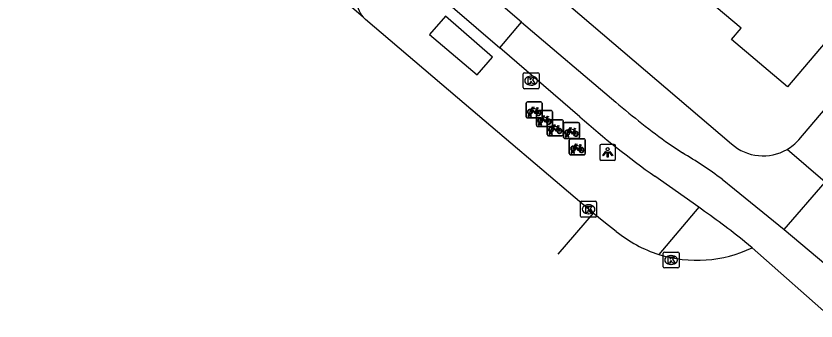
# Model space of a CAD drawing. Extents: x 162532 to 163264, y 381233 to 382042.
# Drawn here: x 162648.9 to 162699.1, y 381675.2 to 381694.3 of the extents above; entities that cross this region are included whole.
import ezdxf

# ---------------------------------------------------------------- set-up
doc = ezdxf.new("R2010")
doc.units = 0
for name, color, linetype in [('IMGEO_Berm_gesloten', 7, 'Continuous'), ('IMGEO_Berm_open', 7, 'Continuous'), ('IMGEO_Fietsenrek', 7, 'Continuous'), ('IMGEO_Fietspad_gesloten', 7, 'Continuous'), ('IMGEO_Kolk', 7, 'Continuous'), ('IMGEO_Lichtpunt', 7, 'Continuous'), ('IMGEO_Pand', 7, 'Continuous'), ('IMGEO_Parkeervlak_open', 7, 'Continuous'), ('IMGEO_Rijbaan_lokaal_gesloten', 7, 'Continuous'), ('IMGEO_Voetpad_open', 7, 'Continuous')]:
    doc.layers.add(name, color=color, linetype=linetype)

msp = doc.modelspace()

# ---------------------------------------------------------------- linework, layer by layer
at = {"layer": 'IMGEO_Berm_gesloten'}
msp.add_lwpolyline([(162675.826, 381694.29), (162674.839, 381693.139), (162677.832, 381690.611), (162678.784, 381691.734), (162675.826, 381694.29)], dxfattribs=at)
at = {"layer": 'IMGEO_Berm_open'}
msp.add_lwpolyline([(162691.721, 381682.311), (162689.218, 381679.347)], dxfattribs=at)
at = {"layer": 'IMGEO_Fietsenrek'}
for p, q in [((162680.895, 381687.989), (162680.895, 381688.83)), ((162680.895, 381688.83), (162680.895, 381687.989)), ((162680.97, 381688.914), (162681.811, 381688.914)), ((162681.811, 381688.914), (162680.97, 381688.914)), ((162681.895, 381688.839), (162681.895, 381687.998)), ((162681.895, 381687.998), (162681.895, 381688.839)), ((162681.541, 381687.45), (162681.541, 381688.291)), ((162681.541, 381688.291), (162681.541, 381687.45)), ((162681.582, 381688.463), (162681.618, 381688.368)), ((162681.616, 381688.375), (162682.457, 381688.375)), ((162682.457, 381688.375), (162681.616, 381688.375)), ((162682.541, 381688.3), (162682.541, 381687.459)), ((162682.541, 381687.459), (162682.541, 381688.3)), ((162681.82, 381687.914), (162680.979, 381687.914)), ((162680.979, 381687.914), (162681.82, 381687.914)), ((162681.022, 381687.998), (162681.061, 381688.158)), ((162681.056, 381687.998), (162681.022, 381687.998)), ((162681.091, 381688.146), (162681.056, 381687.998)), ((162681.133, 381688.17), (162681.132, 381688.174)), ((162681.174, 381687.998), (162681.14, 381688.14)), ((162681.164, 381688.181), (162681.165, 381688.174)), ((162681.172, 381688.144), (162681.207, 381687.998)), ((162681.207, 381687.998), (162681.174, 381687.998)), ((162682.217, 381686.871), (162682.217, 381687.712)), ((162682.217, 381687.712), (162682.217, 381686.871)), ((162682.228, 381687.924), (162682.264, 381687.829)), ((162682.292, 381687.796), (162683.133, 381687.796)), ((162683.133, 381687.796), (162682.292, 381687.796)), ((162683.217, 381687.721), (162683.217, 381686.88)), ((162683.217, 381686.88), (162683.217, 381687.721)), ((162682.466, 381687.375), (162681.625, 381687.375)), ((162681.625, 381687.375), (162682.466, 381687.375)), ((162681.668, 381687.459), (162681.707, 381687.619)), ((162681.702, 381687.459), (162681.668, 381687.459)), ((162681.737, 381687.607), (162681.702, 381687.459)), ((162681.779, 381687.631), (162681.778, 381687.635)), ((162681.82, 381687.459), (162681.786, 381687.601)), ((162681.81, 381687.642), (162681.811, 381687.635)), ((162681.818, 381687.605), (162681.853, 381687.459)), ((162681.853, 381687.459), (162681.82, 381687.459)), ((162682.904, 381687.345), (162682.94, 381687.25)), ((162683.244, 381686.692), (162683.244, 381687.533)), ((162683.244, 381687.533), (162683.244, 381686.692)), ((162683.319, 381687.617), (162684.16, 381687.617)), ((162684.16, 381687.617), (162683.319, 381687.617)), ((162684.244, 381687.542), (162684.244, 381686.701)), ((162684.244, 381686.701), (162684.244, 381687.542)), ((162683.142, 381686.796), (162682.301, 381686.796)), ((162682.301, 381686.796), (162683.142, 381686.796)), ((162682.344, 381686.88), (162682.383, 381687.04)), ((162682.378, 381686.88), (162682.344, 381686.88)), ((162682.413, 381687.028), (162682.378, 381686.88)), ((162682.455, 381687.052), (162682.454, 381687.056)), ((162682.496, 381686.88), (162682.462, 381687.022)), ((162682.486, 381687.063), (162682.487, 381687.056)), ((162682.494, 381687.026), (162682.529, 381686.88)), ((162682.529, 381686.88), (162682.496, 381686.88)), ((162683.371, 381686.701), (162683.41, 381686.861)), ((162683.405, 381686.701), (162683.371, 381686.701)), ((162683.44, 381686.849), (162683.405, 381686.701)), ((162683.482, 381686.873), (162683.481, 381686.877)), ((162683.523, 381686.701), (162683.489, 381686.843)), ((162683.513, 381686.884), (162683.514, 381686.877)), ((162683.521, 381686.847), (162683.556, 381686.701)), ((162683.556, 381686.701), (162683.523, 381686.701)), ((162683.931, 381687.166), (162683.967, 381687.071)), ((162684.169, 381686.617), (162683.328, 381686.617)), ((162683.328, 381686.617), (162684.169, 381686.617)), ((162683.602, 381685.671), (162683.602, 381686.512)), ((162683.602, 381686.512), (162683.602, 381685.671)), ((162683.677, 381686.596), (162684.518, 381686.596)), ((162684.518, 381686.596), (162683.677, 381686.596)), ((162684.602, 381686.521), (162684.602, 381685.68)), ((162684.602, 381685.68), (162684.602, 381686.521)), ((162683.729, 381685.68), (162683.768, 381685.84)), ((162683.798, 381685.828), (162683.763, 381685.68)), ((162683.84, 381685.852), (162683.839, 381685.856)), ((162683.881, 381685.68), (162683.847, 381685.822)), ((162683.871, 381685.863), (162683.872, 381685.856)), ((162683.879, 381685.826), (162683.914, 381685.68)), ((162684.289, 381686.145), (162684.325, 381686.05)), ((162684.527, 381685.596), (162683.686, 381685.596)), ((162683.686, 381685.596), (162684.527, 381685.596)), ((162683.763, 381685.68), (162683.729, 381685.68)), ((162683.914, 381685.68), (162683.881, 381685.68))]:
    msp.add_line(p, q, dxfattribs=at)
for points in [[(162681.229, 381688.388), (162681.177, 381688.298), (162681.137, 381688.273), (162681.138, 381688.32), (162681.193, 381688.414)], [(162681.208, 381688.44), (162681.303, 381688.604), (162681.389, 381688.59), (162681.391, 381688.581), (162681.335, 381688.57), (162681.308, 381688.525), (162681.564, 381688.484)], [(162681.504, 381688.196), (162681.454, 381688.196), (162681.263, 381688.447), (162681.244, 381688.415)], [(162681.551, 381688.459), (162681.294, 381688.5), (162681.277, 381688.471), (162681.444, 381688.251), (162681.551, 381688.459)], [(162681.599, 381688.361), (162681.569, 381688.438), (162681.46, 381688.22), (162681.503, 381688.22)], [(162681.533, 381688.22), (162681.653, 381688.219), (162681.609, 381688.333)], [(162681.629, 381688.34), (162681.684, 381688.195), (162681.534, 381688.195)], [(162681.564, 381688.484), (162681.589, 381688.533), (162681.583, 381688.537), (162681.56, 381688.541), (162681.548, 381688.548), (162681.547, 381688.551), (162681.549, 381688.556), (162681.644, 381688.541), (162681.646, 381688.531), (162681.636, 381688.518), (162681.624, 381688.512), (162681.61, 381688.518), (162681.582, 381688.463)], [(162681.875, 381687.849), (162681.823, 381687.759), (162681.783, 381687.734), (162681.784, 381687.781), (162681.839, 381687.875)], [(162681.854, 381687.901), (162681.949, 381688.065), (162682.035, 381688.051), (162682.037, 381688.042), (162681.981, 381688.031), (162681.954, 381687.986), (162682.21, 381687.945)], [(162682.15, 381687.657), (162682.1, 381687.657), (162681.909, 381687.908), (162681.89, 381687.876)], [(162682.197, 381687.92), (162681.94, 381687.961), (162681.923, 381687.932), (162682.09, 381687.712), (162682.197, 381687.92)], [(162682.245, 381687.822), (162682.215, 381687.899), (162682.106, 381687.681), (162682.149, 381687.681)], [(162682.179, 381687.681), (162682.299, 381687.68), (162682.255, 381687.794)], [(162682.275, 381687.801), (162682.33, 381687.656), (162682.18, 381687.656)], [(162682.21, 381687.945), (162682.235, 381687.994), (162682.229, 381687.998), (162682.206, 381688.002), (162682.194, 381688.009), (162682.193, 381688.012), (162682.195, 381688.017), (162682.29, 381688.002), (162682.292, 381687.992), (162682.282, 381687.979), (162682.27, 381687.973), (162682.256, 381687.979), (162682.228, 381687.924)], [(162682.551, 381687.27), (162682.499, 381687.18), (162682.459, 381687.155), (162682.46, 381687.202), (162682.515, 381687.296)], [(162682.53, 381687.322), (162682.625, 381687.486), (162682.711, 381687.472), (162682.713, 381687.463), (162682.657, 381687.452), (162682.63, 381687.407), (162682.886, 381687.366)], [(162682.826, 381687.078), (162682.776, 381687.078), (162682.585, 381687.329), (162682.566, 381687.297)], [(162682.873, 381687.341), (162682.616, 381687.382), (162682.599, 381687.353), (162682.766, 381687.133), (162682.873, 381687.341)], [(162682.921, 381687.243), (162682.891, 381687.32), (162682.782, 381687.102), (162682.825, 381687.102)], [(162682.855, 381687.102), (162682.975, 381687.101), (162682.931, 381687.215)], [(162682.951, 381687.222), (162683.006, 381687.077), (162682.856, 381687.077)], [(162682.886, 381687.366), (162682.911, 381687.415), (162682.905, 381687.419), (162682.882, 381687.423), (162682.87, 381687.43), (162682.869, 381687.433), (162682.871, 381687.438), (162682.966, 381687.423), (162682.968, 381687.413), (162682.958, 381687.4), (162682.946, 381687.394), (162682.932, 381687.4), (162682.904, 381687.345)], [(162683.557, 381687.143), (162683.652, 381687.307), (162683.738, 381687.293), (162683.74, 381687.284), (162683.684, 381687.273), (162683.657, 381687.228), (162683.913, 381687.187)], [(162683.9, 381687.162), (162683.643, 381687.203), (162683.626, 381687.174), (162683.793, 381686.954), (162683.9, 381687.162)], [(162683.913, 381687.187), (162683.938, 381687.236), (162683.932, 381687.24), (162683.909, 381687.244), (162683.897, 381687.251), (162683.896, 381687.254), (162683.898, 381687.259), (162683.993, 381687.244), (162683.995, 381687.234), (162683.985, 381687.221), (162683.973, 381687.215), (162683.959, 381687.221), (162683.931, 381687.166)], [(162683.578, 381687.091), (162683.526, 381687.001), (162683.486, 381686.976), (162683.487, 381687.023), (162683.542, 381687.117)], [(162683.853, 381686.899), (162683.803, 381686.899), (162683.612, 381687.15), (162683.593, 381687.118)], [(162683.948, 381687.064), (162683.918, 381687.141), (162683.809, 381686.923), (162683.852, 381686.923)], [(162683.882, 381686.923), (162684.002, 381686.922), (162683.958, 381687.036)], [(162683.978, 381687.043), (162684.033, 381686.898), (162683.883, 381686.898)], [(162683.915, 381686.122), (162684.01, 381686.286), (162684.096, 381686.272), (162684.098, 381686.263), (162684.042, 381686.252), (162684.015, 381686.207), (162684.271, 381686.166)], [(162684.271, 381686.166), (162684.296, 381686.215), (162684.29, 381686.219), (162684.267, 381686.223), (162684.255, 381686.23), (162684.254, 381686.233), (162684.256, 381686.238), (162684.351, 381686.223), (162684.353, 381686.213), (162684.343, 381686.2), (162684.331, 381686.194), (162684.317, 381686.2), (162684.289, 381686.145)], [(162683.936, 381686.07), (162683.884, 381685.98), (162683.844, 381685.955), (162683.845, 381686.002), (162683.9, 381686.096)], [(162684.211, 381685.878), (162684.161, 381685.878), (162683.97, 381686.129), (162683.951, 381686.097)], [(162684.258, 381686.141), (162684.001, 381686.182), (162683.984, 381686.153), (162684.151, 381685.933), (162684.258, 381686.141)], [(162684.306, 381686.043), (162684.276, 381686.12), (162684.167, 381685.902), (162684.21, 381685.902)], [(162684.24, 381685.902), (162684.36, 381685.901), (162684.316, 381686.015)], [(162684.336, 381686.022), (162684.391, 381685.877), (162684.241, 381685.877)]]:
    msp.add_lwpolyline(points, dxfattribs=at)
for centre, radius, start, end in [((162680.973, 381688.836), 0.0779, 92.4484, 184.2845), ((162680.973, 381688.836), 0.0779, 92.4484, 184.2845), ((162681.817, 381688.836), 0.0779, 2.4484, 94.2845), ((162681.817, 381688.836), 0.0779, 2.4484, 94.2845), ((162681.135, 381688.299), 0.159, 62.6766, 242.1369), ((162681.135, 381688.299), 0.129, 63.3192, 238.903), ((162681.115, 381688.17), 0.0499, 12.8025, 158.6934), ((162681.135, 381688.299), 0.129, 283.6043, 43.4302), ((162681.135, 381688.299), 0.159, 283.5766, 46.6042), ((162681.662, 381688.215), 0.159, 113.3408, 178.3217), ((162681.662, 381688.215), 0.159, 187.0065, 105.7708), ((162681.662, 381688.215), 0.129, 113.923, 177.9556), ((162681.662, 381688.215), 0.129, 188.6715, 104.5883), ((162681.619, 381688.297), 0.0779, 92.4484, 184.2845), ((162681.619, 381688.297), 0.0779, 92.4484, 184.2845), ((162682.463, 381688.297), 0.0779, 2.4484, 94.2845), ((162682.463, 381688.297), 0.0779, 2.4484, 94.2845), ((162680.973, 381687.992), 0.0779, 182.4484, 274.2845), ((162680.973, 381687.992), 0.0779, 182.4484, 274.2845), ((162681.135, 381688.299), 0.159, 253.9967, 271.7867), ((162681.115, 381688.17), 0.0174, 12.8025, 163.4502), ((162681.135, 381688.299), 0.129, 253.415, 269.0204), ((162681.781, 381687.76), 0.159, 62.6766, 242.1369), ((162681.781, 381687.76), 0.129, 63.3192, 238.903), ((162681.781, 381687.76), 0.129, 283.6043, 43.4302), ((162681.781, 381687.76), 0.159, 283.5766, 46.6042), ((162681.817, 381687.992), 0.0779, 272.4484, 4.2845), ((162681.817, 381687.992), 0.0779, 272.4484, 4.2845), ((162682.308, 381687.676), 0.159, 113.3408, 178.3217), ((162682.308, 381687.676), 0.159, 187.0065, 105.7708), ((162682.308, 381687.676), 0.129, 113.923, 177.9556), ((162682.308, 381687.676), 0.129, 188.6715, 104.5883), ((162682.295, 381687.718), 0.0779, 92.4484, 184.2845), ((162682.295, 381687.718), 0.0779, 92.4484, 184.2845), ((162683.139, 381687.718), 0.0779, 2.4484, 94.2845), ((162683.139, 381687.718), 0.0779, 2.4484, 94.2845), ((162681.619, 381687.453), 0.0779, 182.4484, 274.2845), ((162681.619, 381687.453), 0.0779, 182.4484, 274.2845), ((162681.761, 381687.631), 0.0499, 12.8025, 158.6934), ((162681.781, 381687.76), 0.159, 253.9967, 271.7867), ((162681.761, 381687.631), 0.0174, 12.8025, 163.4502), ((162681.781, 381687.76), 0.129, 253.415, 269.0204), ((162682.457, 381687.181), 0.159, 62.6766, 242.1369), ((162682.457, 381687.181), 0.129, 63.3192, 238.903), ((162682.463, 381687.453), 0.0779, 272.4484, 4.2845), ((162682.463, 381687.453), 0.0779, 272.4484, 4.2845), ((162682.457, 381687.181), 0.129, 283.6043, 43.4302), ((162682.457, 381687.181), 0.159, 283.5766, 46.6042), ((162682.984, 381687.097), 0.159, 113.3408, 178.3217), ((162682.984, 381687.097), 0.159, 187.0065, 105.7708), ((162682.984, 381687.097), 0.129, 113.923, 177.9556), ((162682.984, 381687.097), 0.129, 188.6715, 104.5883), ((162683.322, 381687.539), 0.0779, 92.4484, 184.2845), ((162683.322, 381687.539), 0.0779, 92.4484, 184.2845), ((162684.166, 381687.539), 0.0779, 2.4484, 94.2845), ((162684.166, 381687.539), 0.0779, 2.4484, 94.2845), ((162682.295, 381686.874), 0.0779, 182.4484, 274.2845), ((162682.295, 381686.874), 0.0779, 182.4484, 274.2845), ((162682.437, 381687.052), 0.0499, 12.8025, 158.6934), ((162682.457, 381687.181), 0.159, 253.9967, 271.7867), ((162682.437, 381687.052), 0.0174, 12.8025, 163.4502), ((162682.457, 381687.181), 0.129, 253.415, 269.0204), ((162683.139, 381686.874), 0.0779, 272.4484, 4.2845), ((162683.139, 381686.874), 0.0779, 272.4484, 4.2845), ((162683.484, 381687.002), 0.159, 62.6766, 242.1369), ((162683.484, 381687.002), 0.129, 63.3192, 238.903), ((162683.464, 381686.873), 0.0499, 12.8025, 158.6934), ((162683.484, 381687.002), 0.159, 253.9967, 271.7867), ((162683.464, 381686.873), 0.0174, 12.8025, 163.4502), ((162683.484, 381687.002), 0.129, 253.415, 269.0204), ((162683.484, 381687.002), 0.129, 283.6043, 43.4302), ((162683.484, 381687.002), 0.159, 283.5766, 46.6042), ((162684.011, 381686.918), 0.159, 113.3408, 178.3217), ((162684.011, 381686.918), 0.159, 187.0065, 105.7708), ((162684.011, 381686.918), 0.129, 113.923, 177.9556), ((162684.011, 381686.918), 0.129, 188.6715, 104.5883), ((162684.166, 381686.695), 0.0779, 272.4484, 4.2845), ((162684.166, 381686.695), 0.0779, 272.4484, 4.2845), ((162683.322, 381686.695), 0.0779, 182.4484, 274.2845), ((162683.322, 381686.695), 0.0779, 182.4484, 274.2845), ((162683.68, 381686.518), 0.0779, 92.4484, 184.2845), ((162683.68, 381686.518), 0.0779, 92.4484, 184.2845), ((162684.524, 381686.518), 0.0779, 2.4484, 94.2845), ((162684.524, 381686.518), 0.0779, 2.4484, 94.2845), ((162683.842, 381685.981), 0.159, 62.6766, 242.1369), ((162683.842, 381685.981), 0.129, 63.3192, 238.903), ((162683.822, 381685.852), 0.0499, 12.8025, 158.6934), ((162683.842, 381685.981), 0.159, 253.9967, 271.7867), ((162683.822, 381685.852), 0.0174, 12.8025, 163.4502), ((162683.842, 381685.981), 0.129, 253.415, 269.0204), ((162683.842, 381685.981), 0.129, 283.6043, 43.4302), ((162683.842, 381685.981), 0.159, 283.5766, 46.6042), ((162684.369, 381685.897), 0.159, 113.3408, 178.3217), ((162684.369, 381685.897), 0.159, 187.0065, 105.7708), ((162684.369, 381685.897), 0.129, 113.923, 177.9556), ((162684.369, 381685.897), 0.129, 188.6715, 104.5883), ((162683.68, 381685.674), 0.0779, 182.4484, 274.2845), ((162683.68, 381685.674), 0.0779, 182.4484, 274.2845), ((162684.524, 381685.674), 0.0779, 272.4484, 4.2845), ((162684.524, 381685.674), 0.0779, 272.4484, 4.2845)]:
    msp.add_arc(centre, radius, start, end, dxfattribs=at)
at = {"layer": 'IMGEO_Fietspad_gesloten'}
for points in [[(162680.601, 381693.932), (162634.563, 381733.29), (162601.096, 381761.857), (162549.056, 381806.402), (162548.287, 381807.068)], [(162673.447, 381697.303), (162679.253, 381692.312)], [(162679.253, 381692.312), (162680.601, 381693.932)], [(162680.601, 381693.932), (162686.514, 381688.902)], [(162684.27, 381687.987), (162679.253, 381692.312)], [(162689.86, 381686.282), (162690.696, 381685.718)], [(162691.721, 381682.311), (162688.972, 381684.248)], [(162693.189, 381684.064), (162693.974, 381683.443), (162697.091, 381680.911)], [(162695.064, 381679.762), (162694.619, 381680.146)]]:
    msp.add_lwpolyline(points, dxfattribs=at)
for centre, radius, start, end in [((162720.983, 381729.475), 53.238, 229.6508, 234.2256), ((162720.346, 381728.529), 54.269, 228.3356, 234.6814), ((162676.992, 381662.356), 27.085, 53.2714, 59.6034), ((162657.254, 381633.153), 60.037, 51.51143, 54.96418)]:
    msp.add_arc(centre, radius, start, end, dxfattribs=at)
at = {"layer": 'IMGEO_Kolk'}
for p, q in [((162680.782, 381690.749), (162681.634, 381690.749)), ((162680.707, 381689.823), (162680.707, 381690.675)), ((162681.195, 381690.529), (162681.22, 381690.529)), ((162681.708, 381690.675), (162681.708, 381689.823)), ((162681.634, 381689.749), (162680.782, 381689.749)), ((162681.218, 381689.969), (162681.193, 381689.969)), ((162684.386, 381682.682), (162685.238, 381682.682)), ((162684.311, 381681.756), (162684.311, 381682.608)), ((162684.799, 381682.462), (162684.824, 381682.462)), ((162685.312, 381682.608), (162685.312, 381681.756)), ((162685.238, 381681.682), (162684.386, 381681.682)), ((162684.822, 381681.902), (162684.797, 381681.902)), ((162689.489, 381678.571), (162689.489, 381679.423)), ((162689.564, 381679.497), (162690.416, 381679.497)), ((162689.977, 381679.277), (162690.002, 381679.277)), ((162690.49, 381679.423), (162690.49, 381678.571)), ((162690, 381678.717), (162689.975, 381678.717)), ((162690.416, 381678.497), (162689.564, 381678.497))]:
    msp.add_line(p, q, dxfattribs=at)
for points in [[(162680.782, 381690.749), (162681.634, 381690.749)], [(162680.707, 381689.823), (162680.707, 381690.675)], [(162681.028, 381690.449), (162681.151, 381690.449), (162681.151, 381690.298), (162681.281, 381690.449), (162681.445, 381690.449), (162681.299, 381690.298), (162681.452, 381690.049), (162681.3, 381690.049), (162681.215, 381690.213), (162681.151, 381690.146), (162681.151, 381690.049), (162681.028, 381690.049), (162681.028, 381690.449)], [(162681.708, 381690.675), (162681.708, 381689.823)], [(162681.634, 381689.749), (162680.782, 381689.749)], [(162684.386, 381682.682), (162685.238, 381682.682)], [(162684.311, 381681.756), (162684.311, 381682.608)], [(162684.632, 381682.382), (162684.755, 381682.382), (162684.755, 381682.231), (162684.885, 381682.382), (162685.049, 381682.382), (162684.903, 381682.231), (162685.056, 381681.982), (162684.904, 381681.982), (162684.819, 381682.146), (162684.755, 381682.079), (162684.755, 381681.982), (162684.632, 381681.982), (162684.632, 381682.382)], [(162685.312, 381682.608), (162685.312, 381681.756)], [(162685.238, 381681.682), (162684.386, 381681.682)], [(162689.489, 381678.571), (162689.489, 381679.423)], [(162689.564, 381679.497), (162690.416, 381679.497)], [(162689.81, 381679.197), (162689.933, 381679.197), (162689.933, 381679.046), (162690.063, 381679.197), (162690.227, 381679.197), (162690.081, 381679.046), (162690.234, 381678.797), (162690.082, 381678.797), (162689.997, 381678.961), (162689.933, 381678.894), (162689.933, 381678.797), (162689.81, 381678.797), (162689.81, 381679.197)], [(162690.49, 381679.423), (162690.49, 381678.571)], [(162690.416, 381678.497), (162689.564, 381678.497)]]:
    msp.add_lwpolyline(points, dxfattribs=at)
for centre, start, end in [((162680.784, 381690.673), 91.552, 178.448), ((162680.784, 381690.673), 91.552, 178.448), ((162681.632, 381690.673), 1.552, 88.448), ((162681.632, 381690.673), 1.552, 88.448), ((162680.784, 381689.825), 181.552, 268.448), ((162680.784, 381689.825), 181.552, 268.448), ((162681.632, 381689.825), 271.552, 358.448), ((162681.632, 381689.825), 271.552, 358.448), ((162684.388, 381682.606), 91.552, 178.448), ((162684.388, 381682.606), 91.552, 178.448), ((162685.236, 381682.606), 1.552, 88.448), ((162685.236, 381682.606), 1.552, 88.448), ((162684.388, 381681.758), 181.552, 268.448), ((162684.388, 381681.758), 181.552, 268.448), ((162685.236, 381681.758), 271.552, 358.448), ((162685.236, 381681.758), 271.552, 358.448), ((162689.566, 381679.421), 91.552, 178.448), ((162689.566, 381679.421), 91.552, 178.448), ((162690.414, 381679.421), 1.552, 88.448), ((162690.414, 381679.421), 1.552, 88.448), ((162689.566, 381678.573), 181.552, 268.448), ((162689.566, 381678.573), 181.552, 268.448), ((162690.414, 381678.573), 271.552, 358.448), ((162690.414, 381678.573), 271.552, 358.448)]:
    msp.add_arc(centre, 0.0765, start, end, dxfattribs=at)
for centre, major_axis, ratio, start_param, end_param in [((162681.194, 381690.249), (-0.387, 0.002), 0.722429, 4.712389, 7.853982), ((162681.219, 381690.249), (-0.39, 0.002), 0.717154, 1.570796, 4.712389), ((162684.798, 381682.182), (-0.387, 0.002), 0.722429, 4.712389, 7.853982), ((162684.823, 381682.182), (-0.39, 0.002), 0.717154, 1.570796, 4.712389), ((162689.976, 381678.997), (-0.387, 0.002), 0.722429, 4.712389, 7.853982), ((162690.001, 381678.997), (-0.39, 0.002), 0.717154, 1.570796, 4.712389)]:
    msp.add_ellipse(centre, major_axis=major_axis, ratio=ratio, start_param=start_param, end_param=end_param, dxfattribs=at)
at = {"layer": 'IMGEO_Lichtpunt'}
for p, q in [((162686.414, 381686.248), (162685.606, 381686.248)), ((162686.414, 381686.248), (162685.606, 381686.248)), ((162685.512, 381686.153), (162685.512, 381685.346)), ((162685.512, 381686.153), (162685.512, 381685.346)), ((162686.508, 381685.346), (162686.508, 381686.153)), ((162686.508, 381685.346), (162686.508, 381686.153)), ((162685.606, 381685.252), (162686.414, 381685.252)), ((162685.606, 381685.252), (162686.414, 381685.252))]:
    msp.add_line(p, q, dxfattribs=at)
for points in [[(162685.886, 381685.817), (162685.925, 381685.789), (162685.737, 381685.527), (162685.699, 381685.554), (162685.886, 381685.817)], [(162685.988, 381685.769), (162686.035, 381685.769), (162686.035, 381685.447), (162685.988, 381685.447), (162685.988, 381685.769)], [(162686.098, 381685.789), (162686.136, 381685.816), (162686.323, 381685.554), (162686.284, 381685.526), (162686.098, 381685.789)]]:
    msp.add_lwpolyline(points, dxfattribs=at)
msp.add_circle((162686.011, 381685.951), 0.0994, dxfattribs=at)
for centre, start, end in [((162685.606, 381686.153), 90, 180), ((162685.606, 381686.153), 90, 180), ((162686.414, 381686.153), 0, 90), ((162686.414, 381686.153), 0, 90), ((162685.606, 381685.346), 180, 270), ((162685.606, 381685.346), 180, 270), ((162686.414, 381685.346), 270, 0), ((162686.414, 381685.346), 270, 360)]:
    msp.add_arc(centre, 0.0946, start, end, dxfattribs=at)
at = {"layer": 'IMGEO_Pand'}
msp.add_lwpolyline([(162698.376, 381701.417), (162698.796, 381701.061), (162702.61, 381697.828), (162702.957, 381698.237), (162704.87, 381696.597), (162701.431, 381692.595), (162700.374, 381693.491), (162697.297, 381689.862), (162693.786, 381692.839), (162694.381, 381693.541), (162692.822, 381694.863)], dxfattribs=at)
at = {"layer": 'IMGEO_Parkeervlak_open'}
msp.add_arc((162672.068, 381695.447), 1.839, 181.4704, 220.7377, dxfattribs=at)
at = {"layer": 'IMGEO_Rijbaan_lokaal_gesloten'}
for points in [[(162670.675, 381694.247), (162661.942, 381701.696)], [(162685.107, 381681.944), (162684.812, 381682.182), (162676.591, 381689.171), (162670.826, 381694.091), (162670.675, 381694.247)], [(162697.091, 381680.911), (162699.652, 381683.891)], [(162685.107, 381681.944), (162682.885, 381679.37)], [(162686.547, 381680.794), (162685.778, 381681.402), (162685.107, 381681.944)], [(162697.091, 381680.911), (162701.268, 381677.399)], [(162700.289, 381675.168), (162695.064, 381679.762)]]:
    msp.add_lwpolyline(points, dxfattribs=at)
for centre, radius, start, end in [((162691.609, 381686.949), 7.969, 230.5657, 252.5416), ((162691.615, 381686.967), 7.988, 252.54, 295.5811)]:
    msp.add_arc(centre, radius, start, end, dxfattribs=at)
at = {"layer": 'IMGEO_Voetpad_open'}
for points in [[(162665.388, 381710.53), (162693.781, 381686.286)], [(162697.991, 381686.54), (162705.807, 381695.733), (162712.041, 381703.045), (162710.009, 381704.777)], [(162699.652, 381683.891), (162697.259, 381685.936)]]:
    msp.add_lwpolyline(points, dxfattribs=at)
for centre, radius, start, end in [((162695.76, 381688.497), 2.967, 228.1671, 300.3399), ((162695.734, 381688.53), 3.01, 300.4557, 318.5989)]:
    msp.add_arc(centre, radius, start, end, dxfattribs=at)

doc.saveas('drawing.dxf')
